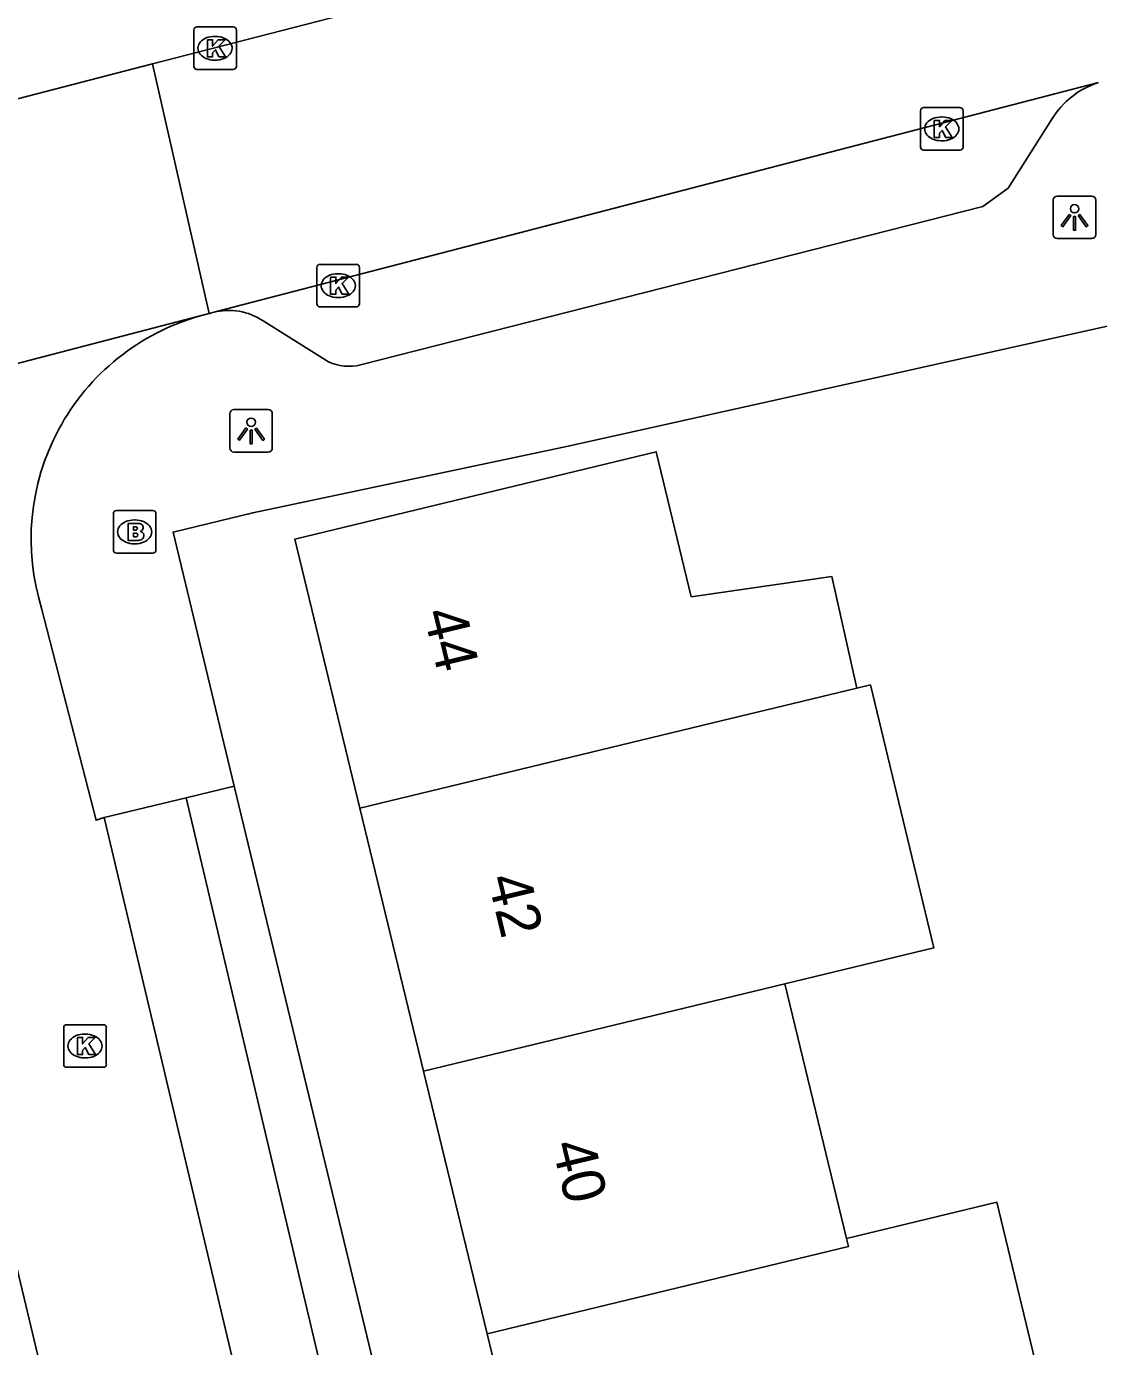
# Model space of a CAD drawing. Extents: x 157793 to 159380, y 380882 to 382313.
# Drawn here: x 158749.93 to 158775.1, y 381293.1 to 381324.1 of the extents above; entities that cross this region are included whole.
import ezdxf

# ---------------------------------------------------------------- set-up
doc = ezdxf.new("R2010")
doc.units = 0
for name, color, linetype in [('IMGEO_Brandkraan', 7, 'Continuous'), ('IMGEO_Kolk', 7, 'Continuous'), ('IMGEO_Lichtpunt', 7, 'Continuous'), ('IMGEO_Muur', 7, 'Continuous'), ('IMGEO_Pand', 7, 'Continuous'), ('IMGEO_Pand_nummerreeks', 7, 'Continuous'), ('IMGEO_Rijbaan_lokaal_gesloten', 7, 'Continuous'), ('IMGEO_Rijbaan_lokaal_open', 7, 'Continuous'), ('IMGEO_Voetpad_open', 7, 'Continuous')]:
    doc.layers.add(name, color=color, linetype=linetype)

msp = doc.modelspace()

# ---------------------------------------------------------------- linework, layer by layer
at = {"layer": 'IMGEO_Brandkraan'}
for p, q in [((158752.042, 381312.732), (158752.894, 381312.732)), ((158751.967, 381311.806), (158751.967, 381312.658)), ((158752.455, 381312.512), (158752.48, 381312.512)), ((158752.968, 381312.658), (158752.968, 381311.806)), ((158752.478, 381311.952), (158752.453, 381311.952)), ((158752.894, 381311.732), (158752.042, 381311.732))]:
    msp.add_line(p, q, dxfattribs=at)
for points in [[(158752.042, 381312.732), (158752.894, 381312.732)], [(158751.967, 381311.806), (158751.967, 381312.658)], [(158752.315, 381312.432), (158752.315, 381312.032), (158752.528, 381312.032)], [(158752.546, 381312.432), (158752.315, 381312.432)], [(158752.968, 381312.658), (158752.968, 381311.806)], [(158752.494, 381312.351), (158752.44, 381312.351), (158752.44, 381312.275)], [(158752.44, 381312.275), (158752.493, 381312.275)], [(158752.502, 381312.199), (158752.44, 381312.199), (158752.44, 381312.118)], [(158752.44, 381312.118), (158752.502, 381312.118)], [(158752.894, 381311.732), (158752.042, 381311.732)]]:
    msp.add_lwpolyline(points, dxfattribs=at)
for centre, radius, start, end in [((158752.044, 381312.656), 0.0765, 91.552, 178.448), ((158752.044, 381312.656), 0.0765, 91.552, 178.448), ((158752.892, 381312.656), 0.0765, 1.552, 88.448), ((158752.892, 381312.656), 0.0765, 1.552, 88.448), ((158752.55, 381312.287), 0.145, 59.4692, 91.5367), ((158752.495, 381312.313), 0.0379, 267.8285, 90.9355), ((158752.503, 381312.158), 0.0404, 269.8759, 90.5077), ((158752.575, 381312.334), 0.0922, 285.5137, 58.1501), ((158752.58, 381312.142), 0.105, 301.3115, 78.989), ((158752.044, 381311.808), 0.0765, 181.552, 268.448), ((158752.044, 381311.808), 0.0765, 181.552, 268.448), ((158752.534, 381312.283), 0.251, 268.6676, 293.5347), ((158752.892, 381311.808), 0.0765, 271.552, 358.448), ((158752.892, 381311.808), 0.0765, 271.552, 358.448)]:
    msp.add_arc(centre, radius, start, end, dxfattribs=at)
for centre, major_axis, ratio, start_param, end_param in [((158752.454, 381312.232), (-0.387, 0.002), 0.722429, 4.712389, 7.853982), ((158752.479, 381312.232), (-0.39, 0.002), 0.717154, 1.570796, 4.712389)]:
    msp.add_ellipse(centre, major_axis=major_axis, ratio=ratio, start_param=start_param, end_param=end_param, dxfattribs=at)
at = {"layer": 'IMGEO_Kolk'}
for p, q in [((158753.854, 381323.161), (158753.854, 381324.013)), ((158753.929, 381324.087), (158754.781, 381324.087)), ((158754.855, 381324.013), (158754.855, 381323.161)), ((158754.342, 381323.867), (158754.367, 381323.867)), ((158754.365, 381323.307), (158754.34, 381323.307)), ((158754.781, 381323.087), (158753.929, 381323.087)), ((158770.916, 381321.269), (158770.916, 381322.121)), ((158770.991, 381322.195), (158771.843, 381322.195)), ((158771.917, 381322.121), (158771.917, 381321.269)), ((158771.404, 381321.975), (158771.429, 381321.975)), ((158771.427, 381321.415), (158771.402, 381321.415)), ((158771.843, 381321.195), (158770.991, 381321.195)), ((158756.747, 381317.588), (158756.747, 381318.44)), ((158756.822, 381318.514), (158757.674, 381318.514)), ((158757.748, 381318.44), (158757.748, 381317.588)), ((158757.235, 381318.294), (158757.26, 381318.294)), ((158757.258, 381317.734), (158757.233, 381317.734)), ((158757.674, 381317.514), (158756.822, 381317.514)), ((158750.876, 381300.66), (158751.728, 381300.66)), ((158750.801, 381299.734), (158750.801, 381300.586)), ((158751.289, 381300.44), (158751.314, 381300.44)), ((158751.802, 381300.586), (158751.802, 381299.734)), ((158751.312, 381299.88), (158751.287, 381299.88)), ((158751.728, 381299.66), (158750.876, 381299.66))]:
    msp.add_line(p, q, dxfattribs=at)
for points in [[(158753.854, 381323.161), (158753.854, 381324.013)], [(158753.929, 381324.087), (158754.781, 381324.087)], [(158754.855, 381324.013), (158754.855, 381323.161)], [(158754.175, 381323.787), (158754.298, 381323.787), (158754.298, 381323.636), (158754.428, 381323.787), (158754.592, 381323.787), (158754.446, 381323.636), (158754.599, 381323.387), (158754.447, 381323.387), (158754.362, 381323.551), (158754.298, 381323.484), (158754.298, 381323.387), (158754.175, 381323.387), (158754.175, 381323.787)], [(158754.781, 381323.087), (158753.929, 381323.087)], [(158770.916, 381321.269), (158770.916, 381322.121)], [(158770.991, 381322.195), (158771.843, 381322.195)], [(158771.917, 381322.121), (158771.917, 381321.269)], [(158771.237, 381321.895), (158771.36, 381321.895), (158771.36, 381321.744), (158771.49, 381321.895), (158771.654, 381321.895), (158771.508, 381321.744), (158771.661, 381321.495), (158771.509, 381321.495), (158771.424, 381321.659), (158771.36, 381321.592), (158771.36, 381321.495), (158771.237, 381321.495), (158771.237, 381321.895)], [(158771.843, 381321.195), (158770.991, 381321.195)], [(158756.747, 381317.588), (158756.747, 381318.44)], [(158756.822, 381318.514), (158757.674, 381318.514)], [(158757.748, 381318.44), (158757.748, 381317.588)], [(158757.068, 381318.214), (158757.191, 381318.214), (158757.191, 381318.063), (158757.321, 381318.214), (158757.485, 381318.214), (158757.339, 381318.063), (158757.492, 381317.814), (158757.34, 381317.814), (158757.255, 381317.978), (158757.191, 381317.911), (158757.191, 381317.814), (158757.068, 381317.814), (158757.068, 381318.214)], [(158757.674, 381317.514), (158756.822, 381317.514)], [(158750.876, 381300.66), (158751.728, 381300.66)], [(158750.801, 381299.734), (158750.801, 381300.586)], [(158751.122, 381300.36), (158751.245, 381300.36), (158751.245, 381300.209), (158751.375, 381300.36), (158751.539, 381300.36), (158751.393, 381300.209), (158751.546, 381299.96), (158751.394, 381299.96), (158751.309, 381300.124), (158751.245, 381300.057), (158751.245, 381299.96), (158751.122, 381299.96), (158751.122, 381300.36)], [(158751.802, 381300.586), (158751.802, 381299.734)], [(158751.728, 381299.66), (158750.876, 381299.66)]]:
    msp.add_lwpolyline(points, dxfattribs=at)
for centre, start, end in [((158753.931, 381324.011), 91.552, 178.448), ((158753.931, 381324.011), 91.552, 178.448), ((158754.779, 381324.011), 1.552, 88.448), ((158754.779, 381324.011), 1.552, 88.448), ((158753.931, 381323.163), 181.552, 268.448), ((158753.931, 381323.163), 181.552, 268.448), ((158754.779, 381323.163), 271.552, 358.448), ((158754.779, 381323.163), 271.552, 358.448), ((158770.993, 381322.119), 91.552, 178.448), ((158770.993, 381322.119), 91.552, 178.448), ((158771.841, 381322.119), 1.552, 88.448), ((158771.841, 381322.119), 1.552, 88.448), ((158770.993, 381321.271), 181.552, 268.448), ((158770.993, 381321.271), 181.552, 268.448), ((158771.841, 381321.271), 271.552, 358.448), ((158771.841, 381321.271), 271.552, 358.448), ((158756.824, 381318.438), 91.552, 178.448), ((158756.824, 381318.438), 91.552, 178.448), ((158757.672, 381318.438), 1.552, 88.448), ((158757.672, 381318.438), 1.552, 88.448), ((158756.824, 381317.59), 181.552, 268.448), ((158756.824, 381317.59), 181.552, 268.448), ((158757.672, 381317.59), 271.552, 358.448), ((158757.672, 381317.59), 271.552, 358.448), ((158750.878, 381300.584), 91.552, 178.448), ((158750.878, 381300.584), 91.552, 178.448), ((158751.726, 381300.584), 1.552, 88.448), ((158751.726, 381300.584), 1.552, 88.448), ((158750.878, 381299.736), 181.552, 268.448), ((158750.878, 381299.736), 181.552, 268.448), ((158751.726, 381299.736), 271.552, 358.448), ((158751.726, 381299.736), 271.552, 358.448)]:
    msp.add_arc(centre, 0.0765, start, end, dxfattribs=at)
for centre, major_axis, ratio, start_param, end_param in [((158754.341, 381323.587), (-0.387, 0.002), 0.722429, 4.712389, 7.853982), ((158754.366, 381323.587), (-0.39, 0.002), 0.717154, 1.570796, 4.712389), ((158771.403, 381321.695), (-0.387, 0.002), 0.722429, 4.712389, 7.853982), ((158771.428, 381321.695), (-0.39, 0.002), 0.717154, 1.570796, 4.712389), ((158757.234, 381318.014), (-0.387, 0.002), 0.722429, 4.712389, 7.853982), ((158757.259, 381318.014), (-0.39, 0.002), 0.717154, 1.570796, 4.712389), ((158751.288, 381300.16), (-0.387, 0.002), 0.722429, 4.712389, 7.853982), ((158751.313, 381300.16), (-0.39, 0.002), 0.717154, 1.570796, 4.712389)]:
    msp.add_ellipse(centre, major_axis=major_axis, ratio=ratio, start_param=start_param, end_param=end_param, dxfattribs=at)
at = {"layer": 'IMGEO_Lichtpunt'}
for p, q in [((158774.036, 381320.021), (158774.036, 381319.214)), ((158774.036, 381320.021), (158774.036, 381319.214)), ((158774.938, 381320.116), (158774.13, 381320.116)), ((158774.938, 381320.116), (158774.13, 381320.116)), ((158775.032, 381319.214), (158775.032, 381320.021)), ((158775.032, 381319.214), (158775.032, 381320.021)), ((158774.13, 381319.12), (158774.938, 381319.12)), ((158774.13, 381319.12), (158774.938, 381319.12)), ((158754.703, 381315.008), (158754.703, 381314.201)), ((158754.703, 381315.008), (158754.703, 381314.201)), ((158755.605, 381315.103), (158754.797, 381315.103)), ((158755.605, 381315.103), (158754.797, 381315.103)), ((158755.699, 381314.201), (158755.699, 381315.008)), ((158755.699, 381314.201), (158755.699, 381315.008)), ((158754.797, 381314.107), (158755.605, 381314.107)), ((158754.797, 381314.107), (158755.605, 381314.107))]:
    msp.add_line(p, q, dxfattribs=at)
for points in [[(158774.41, 381319.685), (158774.449, 381319.657), (158774.261, 381319.395), (158774.223, 381319.422), (158774.41, 381319.685)], [(158774.512, 381319.637), (158774.559, 381319.637), (158774.559, 381319.315), (158774.512, 381319.315), (158774.512, 381319.637)], [(158774.622, 381319.657), (158774.66, 381319.684), (158774.847, 381319.422), (158774.808, 381319.394), (158774.622, 381319.657)], [(158755.077, 381314.672), (158755.116, 381314.644), (158754.928, 381314.382), (158754.89, 381314.409), (158755.077, 381314.672)], [(158755.179, 381314.624), (158755.226, 381314.624), (158755.226, 381314.302), (158755.179, 381314.302), (158755.179, 381314.624)], [(158755.289, 381314.644), (158755.327, 381314.671), (158755.514, 381314.409), (158755.475, 381314.381), (158755.289, 381314.644)]]:
    msp.add_lwpolyline(points, dxfattribs=at)
for centre in [(158774.535, 381319.819), (158755.202, 381314.806)]:
    msp.add_circle(centre, 0.0994, dxfattribs=at)
for centre, start, end in [((158774.13, 381320.021), 90, 180), ((158774.13, 381320.021), 90, 180), ((158774.938, 381320.021), 0, 90), ((158774.938, 381320.021), 0, 90), ((158774.13, 381319.214), 180, 270), ((158774.13, 381319.214), 180, 270), ((158774.938, 381319.214), 270, 0), ((158774.938, 381319.214), 270, 360), ((158754.797, 381315.008), 90, 180), ((158754.797, 381315.008), 90, 180), ((158755.605, 381315.008), 0, 90), ((158755.605, 381315.008), 0, 90), ((158754.797, 381314.201), 180, 270), ((158754.797, 381314.201), 180, 270), ((158755.605, 381314.201), 270, 0), ((158755.605, 381314.201), 270, 360)]:
    msp.add_arc(centre, 0.0946, start, end, dxfattribs=at)
at = {"layer": 'IMGEO_Muur'}
msp.add_lwpolyline([(158762.646, 381314.243), (158776.325, 381317.292)], dxfattribs=at)
at = {"layer": 'IMGEO_Pand'}
for points in [[(158769.421, 381308.561), (158768.833, 381311.188), (158765.537, 381310.71), (158764.715, 381314.112), (158756.23, 381312.061), (158757.757, 381305.743)], [(158769.421, 381308.561), (158766.241, 381307.793), (158757.757, 381305.743)], [(158767.733, 381301.622), (158771.232, 381302.467), (158769.741, 381308.639), (158769.421, 381308.561)], [(158757.757, 381305.743), (158759.248, 381299.572)], [(158759.248, 381299.572), (158767.733, 381301.622)], [(158769.179, 381295.639), (158767.733, 381301.622)], [(158759.248, 381299.572), (158760.74, 381293.4)], [(158760.74, 381293.4), (158762.266, 381287.086), (158770.431, 381289.059), (158770.638, 381288.203), (158774.487, 381289.133), (158774.293, 381289.936), (158772.709, 381296.492), (158769.179, 381295.639)], [(158760.74, 381293.4), (158769.225, 381295.45), (158769.179, 381295.639)]]:
    msp.add_lwpolyline(points, dxfattribs=at)
at = {"layer": 'IMGEO_Rijbaan_lokaal_gesloten'}
for points in [[(158752.888, 381323.219), (158793.073, 381333.563), (158815.884, 381338.501)], [(158754.216, 381317.359), (158752.888, 381323.219)], [(158775.099, 381322.78), (158754.389, 381317.404)], [(158754.389, 381317.404), (158754.216, 381317.359)]]:
    msp.add_lwpolyline(points, dxfattribs=at)
at = {"layer": 'IMGEO_Rijbaan_lokaal_open'}
for points in [[(158738.035, 381319.375), (158752.888, 381323.219)], [(158754.002, 381317.303), (158739.799, 381313.602)], [(158754.216, 381317.359), (158754.002, 381317.303)], [(158751.748, 381305.523), (158751.56, 381305.459), (158750.291, 381310.412)], [(158756.244, 381286.567), (158751.748, 381305.523)], [(158751.861, 381285.894), (158747.39, 381304.617), (158747.107, 381304.547)]]:
    msp.add_lwpolyline(points, dxfattribs=at)
msp.add_arc((158755.482, 381312.061), 5.446, 105.7641, 197.6284, dxfattribs=at)
at = {"layer": 'IMGEO_Voetpad_open'}
for points in [[(158774.004, 381321.919), (158772.973, 381320.299), (158772.385, 381319.873), (158757.769, 381316.151)], [(158754.804, 381306.261), (158753.371, 381312.226), (158755.24, 381312.683), (158762.646, 381314.243), (158776.325, 381317.292)], [(158757.022, 381316.225), (158755.546, 381317.145)], [(158754.804, 381306.261), (158753.679, 381305.985)], [(158759.787, 381285.61), (158754.804, 381306.261)], [(158751.748, 381305.523), (158753.679, 381305.985)], [(158753.679, 381305.985), (158758.161, 381287.004), (158756.244, 381286.567)]]:
    msp.add_lwpolyline(points, dxfattribs=at)
for centre, radius, start, end in [((158775.674, 381320.921), 1.946, 107.203, 149.153), ((158754.673, 381315.959), 1.473, 53.6475, 101.1167), ((158757.502, 381317.263), 1.144, 245.1865, 283.4986)]:
    msp.add_arc(centre, radius, start, end, dxfattribs=at)

# ---------------------------------------------------------------- texts
at = {"layer": 'IMGEO_Pand_nummerreeks'}
for s, p in [('44', (158759.24, 381310.334)), ('42', (158760.748, 381304.094)), ('40', (158762.258, 381297.844))]:
    msp.add_text(s, height=1, rotation=283.5868, dxfattribs=at).set_placement(p)

doc.saveas('drawing.dxf')
